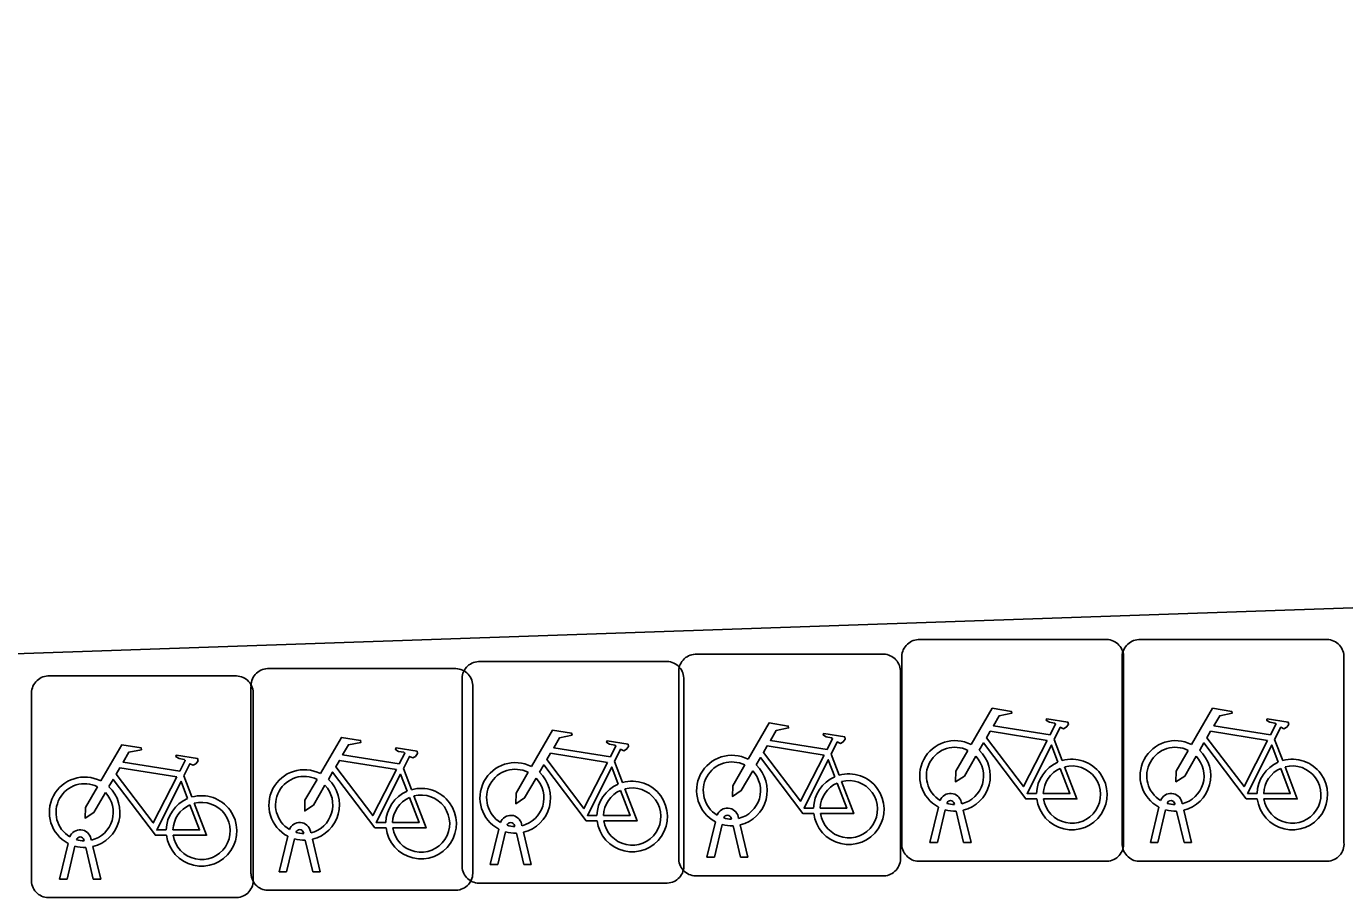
# Model space of a CAD drawing. Extents: x 160557 to 161245, y 385330 to 386505.
# Drawn here: x 160799.29 to 160805.23, y 386231.41 to 386235.34 of the extents above; entities that cross this region are included whole.
import ezdxf

# ---------------------------------------------------------------- set-up
doc = ezdxf.new("R2010")
doc.units = 0
doc.layers.add('IMGEO_Fietsenrek', color=7, linetype='Continuous')
doc.layers.add('IMGEO_Rijbaan_lokaal_open', color=7, linetype='Continuous')

msp = doc.modelspace()

# ---------------------------------------------------------------- linework, layer by layer
at = {"layer": 'IMGEO_Fietsenrek'}
for p, q in [((160803.3109, 386232.5725), (160804.1518, 386232.5725)), ((160804.1518, 386232.5725), (160803.3109, 386232.5725)), ((160804.3039, 386232.5725), (160805.1448, 386232.5725)), ((160805.1448, 386232.5725), (160804.3039, 386232.5725)), ((160801.3299, 386232.4735), (160802.1708, 386232.4735)), ((160802.1708, 386232.4735), (160801.3299, 386232.4735)), ((160802.3059, 386232.5065), (160803.1468, 386232.5065)), ((160803.1468, 386232.5065), (160802.3059, 386232.5065)), ((160803.2365, 386231.6479), (160803.2365, 386232.4888)), ((160803.2365, 386232.4888), (160803.2365, 386231.6479)), ((160804.2295, 386231.6479), (160804.2295, 386232.4888)), ((160804.2295, 386232.4888), (160804.2295, 386231.6479)), ((160804.2355, 386232.4981), (160804.2355, 386231.6572)), ((160804.2355, 386231.6572), (160804.2355, 386232.4981)), ((160805.2285, 386232.4981), (160805.2285, 386231.6572)), ((160805.2285, 386231.6572), (160805.2285, 386232.4981)), ((160800.3789, 386232.4415), (160801.2198, 386232.4415)), ((160801.2198, 386232.4415), (160800.3789, 386232.4415)), ((160802.2315, 386231.5819), (160802.2315, 386232.4228)), ((160802.2315, 386232.4228), (160802.2315, 386231.5819)), ((160803.2305, 386232.4321), (160803.2305, 386231.5912)), ((160803.2305, 386231.5912), (160803.2305, 386232.4321)), ((160799.3899, 386232.4085), (160800.2308, 386232.4085)), ((160800.2308, 386232.4085), (160799.3899, 386232.4085)), ((160800.3045, 386231.5169), (160800.3045, 386232.3578)), ((160800.3045, 386232.3578), (160800.3045, 386231.5169)), ((160801.2555, 386231.5489), (160801.2555, 386232.3898)), ((160801.2555, 386232.3898), (160801.2555, 386231.5489)), ((160801.3035, 386232.3671), (160801.3035, 386231.5262)), ((160801.3035, 386231.5262), (160801.3035, 386232.3671)), ((160802.2545, 386232.3991), (160802.2545, 386231.5582)), ((160802.2545, 386231.5582), (160802.2545, 386232.3991)), ((160799.3155, 386231.4839), (160799.3155, 386232.3248)), ((160799.3155, 386232.3248), (160799.3155, 386231.4839)), ((160800.3145, 386232.3341), (160800.3145, 386231.4932)), ((160800.3145, 386231.4932), (160800.3145, 386232.3341)), ((160803.9232, 386232.1222), (160803.9595, 386232.027)), ((160804.9162, 386232.1222), (160804.9525, 386232.027)), ((160802.9182, 386232.0562), (160802.9545, 386231.961)), ((160801.9422, 386232.0232), (160801.9785, 386231.928)), ((160800.0022, 386231.9582), (160800.0385, 386231.863)), ((160800.9912, 386231.9912), (160801.0275, 386231.896)), ((160803.4739, 386231.8289), (160803.4729, 386231.8332)), ((160803.5046, 386231.8404), (160803.5064, 386231.8325)), ((160804.4669, 386231.8289), (160804.4659, 386231.8332)), ((160804.4976, 386231.8404), (160804.4994, 386231.8325)), ((160802.4689, 386231.7629), (160802.4679, 386231.7672)), ((160802.4996, 386231.7744), (160802.5014, 386231.7665)), ((160803.3635, 386231.6573), (160803.4018, 386231.8173)), ((160803.4322, 386231.8051), (160803.3969, 386231.6573)), ((160803.515, 386231.6573), (160803.4811, 386231.799)), ((160803.5134, 386231.8033), (160803.5484, 386231.6573)), ((160804.3565, 386231.6573), (160804.3948, 386231.8173)), ((160804.4252, 386231.8051), (160804.3899, 386231.6573)), ((160804.508, 386231.6573), (160804.4741, 386231.799)), ((160804.5064, 386231.8033), (160804.5414, 386231.6573)), ((160800.5419, 386231.6979), (160800.5409, 386231.7022)), ((160800.5726, 386231.7094), (160800.5744, 386231.7015)), ((160801.3825, 386231.5583), (160801.4208, 386231.7183)), ((160801.4512, 386231.7061), (160801.4159, 386231.5583)), ((160801.4929, 386231.7299), (160801.4919, 386231.7342)), ((160801.534, 386231.5583), (160801.5001, 386231.7)), ((160801.5236, 386231.7414), (160801.5254, 386231.7335)), ((160801.5324, 386231.7043), (160801.5674, 386231.5583)), ((160802.3585, 386231.5913), (160802.3968, 386231.7513)), ((160802.4272, 386231.7391), (160802.3919, 386231.5913)), ((160802.51, 386231.5913), (160802.4761, 386231.733)), ((160802.5084, 386231.7373), (160802.5434, 386231.5913)), ((160799.4425, 386231.4933), (160799.4808, 386231.6533)), ((160799.5112, 386231.6411), (160799.4759, 386231.4933)), ((160799.5529, 386231.6649), (160799.5519, 386231.6692)), ((160799.5836, 386231.6764), (160799.5854, 386231.6685)), ((160800.4315, 386231.5263), (160800.4698, 386231.6863)), ((160800.5002, 386231.6741), (160800.4649, 386231.5263)), ((160800.583, 386231.5263), (160800.5491, 386231.668)), ((160800.5814, 386231.6723), (160800.6164, 386231.5263)), ((160803.3969, 386231.6573), (160803.3635, 386231.6573)), ((160803.5484, 386231.6573), (160803.515, 386231.6573)), ((160804.3899, 386231.6573), (160804.3565, 386231.6573)), ((160804.5414, 386231.6573), (160804.508, 386231.6573)), ((160799.594, 386231.4933), (160799.5601, 386231.635)), ((160799.5924, 386231.6393), (160799.6274, 386231.4933)), ((160802.3919, 386231.5913), (160802.3585, 386231.5913)), ((160802.5434, 386231.5913), (160802.51, 386231.5913)), ((160800.4649, 386231.5263), (160800.4315, 386231.5263)), ((160800.6164, 386231.5263), (160800.583, 386231.5263)), ((160801.4159, 386231.5583), (160801.3825, 386231.5583)), ((160801.5674, 386231.5583), (160801.534, 386231.5583)), ((160804.1611, 386231.5735), (160803.3202, 386231.5735)), ((160803.3202, 386231.5735), (160804.1611, 386231.5735)), ((160805.1541, 386231.5735), (160804.3132, 386231.5735)), ((160804.3132, 386231.5735), (160805.1541, 386231.5735)), ((160799.4759, 386231.4933), (160799.4425, 386231.4933)), ((160799.6274, 386231.4933), (160799.594, 386231.4933)), ((160802.1801, 386231.4745), (160801.3392, 386231.4745)), ((160801.3392, 386231.4745), (160802.1801, 386231.4745)), ((160803.1561, 386231.5075), (160802.3152, 386231.5075)), ((160802.3152, 386231.5075), (160803.1561, 386231.5075)), ((160800.2401, 386231.4095), (160799.3992, 386231.4095)), ((160799.3992, 386231.4095), (160800.2401, 386231.4095)), ((160801.2291, 386231.4425), (160800.3882, 386231.4425)), ((160800.3882, 386231.4425), (160801.2291, 386231.4425))]:
    msp.add_line(p, q, dxfattribs=at)
for points in [[(160803.5491, 386232.0992), (160803.6438, 386232.2627), (160803.73, 386232.2489), (160803.7317, 386232.2402), (160803.6756, 386232.2293), (160803.6494, 386232.184), (160803.9046, 386232.1432)], [(160804.5421, 386232.0992), (160804.6368, 386232.2627), (160804.723, 386232.2489), (160804.7247, 386232.2402), (160804.6686, 386232.2293), (160804.6424, 386232.184), (160804.8976, 386232.1432)], [(160802.5441, 386232.0332), (160802.6388, 386232.1967), (160802.725, 386232.1829), (160802.7267, 386232.1742), (160802.6706, 386232.1633), (160802.6444, 386232.118), (160802.8996, 386232.0772)], [(160803.9046, 386232.1432), (160803.9296, 386232.192), (160803.9245, 386232.196), (160803.9013, 386232.1997), (160803.8886, 386232.2072), (160803.8876, 386232.2103), (160803.8898, 386232.2149), (160803.9846, 386232.1998), (160803.9869, 386232.1895), (160803.9775, 386232.1771), (160803.9651, 386232.1707), (160803.9506, 386232.1769), (160803.9232, 386232.1222)], [(160804.8976, 386232.1432), (160804.9226, 386232.192), (160804.9175, 386232.196), (160804.8943, 386232.1997), (160804.8816, 386232.2072), (160804.8806, 386232.2103), (160804.8828, 386232.2149), (160804.9776, 386232.1998), (160804.9799, 386232.1895), (160804.9705, 386232.1771), (160804.9581, 386232.1707), (160804.9436, 386232.1769), (160804.9162, 386232.1222)], [(160800.6171, 386231.9682), (160800.7118, 386232.1317), (160800.798, 386232.1179), (160800.7997, 386232.1092), (160800.7436, 386232.0983), (160800.7174, 386232.053), (160800.9726, 386232.0122)], [(160801.5681, 386232.0002), (160801.6628, 386232.1637), (160801.749, 386232.1499), (160801.7507, 386232.1412), (160801.6946, 386232.1303), (160801.6684, 386232.085), (160801.9236, 386232.0442)], [(160801.9236, 386232.0442), (160801.9486, 386232.093), (160801.9435, 386232.097), (160801.9203, 386232.1007), (160801.9076, 386232.1082), (160801.9066, 386232.1113), (160801.9088, 386232.1159), (160802.0036, 386232.1008), (160802.0059, 386232.0905), (160801.9965, 386232.0781), (160801.9841, 386232.0717), (160801.9696, 386232.0779), (160801.9422, 386232.0232)], [(160802.8996, 386232.0772), (160802.9246, 386232.126), (160802.9195, 386232.13), (160802.8963, 386232.1337), (160802.8836, 386232.1412), (160802.8826, 386232.1443), (160802.8848, 386232.1489), (160802.9796, 386232.1338), (160802.9819, 386232.1235), (160802.9725, 386232.1111), (160802.9601, 386232.1047), (160802.9456, 386232.1109), (160802.9182, 386232.0562)], [(160803.8917, 386232.118), (160803.6349, 386232.159), (160803.6182, 386232.1302), (160803.7852, 386231.9099), (160803.8917, 386232.118)], [(160804.8847, 386232.118), (160804.6279, 386232.159), (160804.6112, 386232.1302), (160804.7782, 386231.9099), (160804.8847, 386232.118)], [(160799.6281, 386231.9352), (160799.7228, 386232.0987), (160799.809, 386232.0849), (160799.8107, 386232.0762), (160799.7546, 386232.0653), (160799.7284, 386232.02), (160799.9836, 386231.9792)], [(160800.9726, 386232.0122), (160800.9976, 386232.061), (160800.9925, 386232.065), (160800.9693, 386232.0687), (160800.9566, 386232.0762), (160800.9556, 386232.0793), (160800.9578, 386232.0839), (160801.0526, 386232.0688), (160801.0549, 386232.0585), (160801.0455, 386232.0461), (160801.0331, 386232.0397), (160801.0186, 386232.0459), (160800.9912, 386231.9912)], [(160801.9107, 386232.019), (160801.6539, 386232.06), (160801.6372, 386232.0312), (160801.8042, 386231.8109), (160801.9107, 386232.019)], [(160802.8867, 386232.052), (160802.6299, 386232.093), (160802.6132, 386232.0642), (160802.7802, 386231.8439), (160802.8867, 386232.052)], [(160803.5698, 386232.0467), (160803.5182, 386231.9575), (160803.4783, 386231.9315), (160803.4795, 386231.979), (160803.534, 386232.0732)], [(160803.8448, 386231.8545), (160803.7951, 386231.8546), (160803.6044, 386232.1063), (160803.5854, 386232.0735)], [(160803.9397, 386232.02), (160803.9104, 386232.0968), (160803.801, 386231.8787), (160803.8437, 386231.8786)], [(160804.5628, 386232.0467), (160804.5112, 386231.9575), (160804.4713, 386231.9315), (160804.4725, 386231.979), (160804.527, 386232.0732)], [(160804.8378, 386231.8545), (160804.7881, 386231.8546), (160804.5974, 386232.1063), (160804.5784, 386232.0735)], [(160804.9327, 386232.02), (160804.9034, 386232.0968), (160804.794, 386231.8787), (160804.8367, 386231.8786)], [(160799.9836, 386231.9792), (160800.0086, 386232.028), (160800.0035, 386232.032), (160799.9803, 386232.0357), (160799.9676, 386232.0432), (160799.9666, 386232.0463), (160799.9688, 386232.0509), (160800.0636, 386232.0358), (160800.0659, 386232.0255), (160800.0565, 386232.0131), (160800.0441, 386232.0067), (160800.0296, 386232.0129), (160800.0022, 386231.9582)], [(160800.9597, 386231.987), (160800.7029, 386232.028), (160800.6862, 386231.9992), (160800.8532, 386231.7789), (160800.9597, 386231.987)], [(160801.8638, 386231.7555), (160801.8141, 386231.7556), (160801.6234, 386232.0073), (160801.6044, 386231.9745)], [(160801.9587, 386231.921), (160801.9294, 386231.9978), (160801.82, 386231.7797), (160801.8627, 386231.7796)], [(160802.5648, 386231.9807), (160802.5132, 386231.8915), (160802.4733, 386231.8655), (160802.4745, 386231.913), (160802.529, 386232.0072)], [(160802.8398, 386231.7885), (160802.7901, 386231.7886), (160802.5994, 386232.0403), (160802.5804, 386232.0075)], [(160802.9347, 386231.954), (160802.9054, 386232.0308), (160802.796, 386231.8127), (160802.8387, 386231.8126)], [(160803.9702, 386231.9988), (160804.0252, 386231.8542), (160803.8751, 386231.8545)], [(160804.9632, 386231.9988), (160805.0182, 386231.8542), (160804.8681, 386231.8545)], [(160799.9238, 386231.6905), (160799.8741, 386231.6906), (160799.6834, 386231.9423), (160799.6644, 386231.9095)], [(160799.9707, 386231.954), (160799.7139, 386231.995), (160799.6972, 386231.9662), (160799.8642, 386231.7459), (160799.9707, 386231.954)], [(160800.6378, 386231.9157), (160800.5862, 386231.8265), (160800.5463, 386231.8005), (160800.5475, 386231.848), (160800.602, 386231.9422)], [(160800.9128, 386231.7235), (160800.8631, 386231.7236), (160800.6724, 386231.9753), (160800.6534, 386231.9425)], [(160801.0077, 386231.889), (160800.9784, 386231.9658), (160800.869, 386231.7477), (160800.9117, 386231.7476)], [(160801.5888, 386231.9477), (160801.5372, 386231.8585), (160801.4973, 386231.8325), (160801.4985, 386231.88), (160801.553, 386231.9742)], [(160803.8737, 386231.8785), (160803.9936, 386231.8783), (160803.9504, 386231.9919)], [(160804.8667, 386231.8785), (160804.9866, 386231.8783), (160804.9434, 386231.9919)], [(160799.6488, 386231.8827), (160799.5972, 386231.7935), (160799.5573, 386231.7675), (160799.5585, 386231.815), (160799.613, 386231.9092)], [(160800.0187, 386231.856), (160799.9894, 386231.9328), (160799.88, 386231.7147), (160799.9227, 386231.7146)], [(160801.8927, 386231.7795), (160802.0126, 386231.7793), (160801.9694, 386231.8929)], [(160801.9892, 386231.8998), (160802.0442, 386231.7552), (160801.8941, 386231.7555)], [(160802.8687, 386231.8125), (160802.9886, 386231.8123), (160802.9454, 386231.9259)], [(160802.9652, 386231.9328), (160803.0202, 386231.7882), (160802.8701, 386231.7885)], [(160799.9527, 386231.7145), (160800.0726, 386231.7143), (160800.0294, 386231.8279)], [(160800.0492, 386231.8348), (160800.1042, 386231.6902), (160799.9541, 386231.6905)], [(160800.9417, 386231.7475), (160801.0616, 386231.7473), (160801.0184, 386231.8609)], [(160801.0382, 386231.8678), (160801.0932, 386231.7232), (160800.9431, 386231.7235)]]:
    msp.add_lwpolyline(points, dxfattribs=at)
for centre, radius, start, end in [((160803.3142, 386232.4946), 0.0779, 92.4484, 184.28452), ((160803.3142, 386232.4946), 0.0779, 92.4484, 184.28452), ((160804.1576, 386232.4948), 0.0779, 2.4484, 94.28452), ((160804.1576, 386232.4948), 0.0779, 2.4484, 94.28452), ((160804.3072, 386232.4946), 0.0779, 92.4484, 184.28452), ((160804.3072, 386232.4946), 0.0779, 92.4484, 184.28452), ((160805.1506, 386232.4948), 0.0779, 2.4484, 94.28452), ((160805.1506, 386232.4948), 0.0779, 2.4484, 94.28452), ((160801.3332, 386232.3956), 0.0779, 92.4484, 184.28452), ((160801.3332, 386232.3956), 0.0779, 92.4484, 184.28452), ((160802.1766, 386232.3958), 0.0779, 2.4484, 94.28452), ((160802.1766, 386232.3958), 0.0779, 2.4484, 94.28452), ((160802.3092, 386232.4286), 0.0779, 92.4484, 184.28452), ((160802.3092, 386232.4286), 0.0779, 92.4484, 184.28452), ((160803.1526, 386232.4288), 0.0779, 2.4484, 94.28452), ((160803.1526, 386232.4288), 0.0779, 2.4484, 94.28452), ((160800.3822, 386232.3636), 0.0779, 92.4484, 184.28452), ((160800.3822, 386232.3636), 0.0779, 92.4484, 184.28452), ((160801.2256, 386232.3638), 0.0779, 2.4484, 94.28452), ((160801.2256, 386232.3638), 0.0779, 2.4484, 94.28452), ((160799.3932, 386232.3306), 0.0779, 92.4484, 184.28452), ((160799.3932, 386232.3306), 0.0779, 92.4484, 184.28452), ((160800.2366, 386232.3308), 0.0779, 2.4484, 94.28452), ((160800.2366, 386232.3308), 0.0779, 2.4484, 94.28452), ((160803.4761, 386231.9579), 0.159, 62.67661, 242.13685), ((160804.4691, 386231.9579), 0.159, 62.67661, 242.13685), ((160803.4761, 386231.9579), 0.129, 63.31916, 238.90302), ((160803.4761, 386231.9579), 0.159, 283.5766, 46.60424), ((160804.4691, 386231.9579), 0.129, 63.31916, 238.90302), ((160804.4691, 386231.9579), 0.159, 283.5766, 46.60424), ((160801.4951, 386231.8589), 0.159, 62.67661, 242.13685), ((160802.4711, 386231.8919), 0.159, 62.67661, 242.13685), ((160802.4711, 386231.8919), 0.129, 63.31916, 238.90302), ((160802.4711, 386231.8919), 0.159, 283.5766, 46.60424), ((160803.4761, 386231.9579), 0.129, 283.60429, 43.43025), ((160804.0027, 386231.8739), 0.159, 113.3408, 178.32165), ((160804.0027, 386231.8739), 0.159, 187.0065, 105.77075), ((160804.0027, 386231.8739), 0.129, 188.67146, 104.58832), ((160804.4691, 386231.9579), 0.129, 283.60429, 43.43025), ((160804.9957, 386231.8739), 0.159, 113.3408, 178.32165), ((160804.9957, 386231.8739), 0.159, 187.0065, 105.77075), ((160804.9957, 386231.8739), 0.129, 188.67146, 104.58832), ((160799.5551, 386231.7939), 0.159, 62.67661, 242.13685), ((160800.5441, 386231.8269), 0.159, 62.67661, 242.13685), ((160800.5441, 386231.8269), 0.129, 63.31916, 238.90302), ((160800.5441, 386231.8269), 0.159, 283.5766, 46.60424), ((160801.4951, 386231.8589), 0.129, 63.31916, 238.90302), ((160801.4951, 386231.8589), 0.129, 283.60429, 43.43025), ((160801.4951, 386231.8589), 0.159, 283.5766, 46.60424), ((160802.4711, 386231.8919), 0.129, 283.60429, 43.43025), ((160802.9977, 386231.8079), 0.159, 113.3408, 178.32165), ((160802.9977, 386231.8079), 0.159, 187.0065, 105.77075), ((160804.0027, 386231.8739), 0.129, 113.92302, 177.95563), ((160804.9957, 386231.8739), 0.129, 113.92302, 177.95563), ((160799.5551, 386231.7939), 0.129, 63.31916, 238.90302), ((160799.5551, 386231.7939), 0.129, 283.60429, 43.43025), ((160799.5551, 386231.7939), 0.159, 283.5766, 46.60424), ((160800.5441, 386231.8269), 0.129, 283.60429, 43.43025), ((160801.0707, 386231.7429), 0.159, 113.3408, 178.32165), ((160801.0707, 386231.7429), 0.159, 187.0065, 105.77075), ((160802.0217, 386231.7749), 0.159, 113.3408, 178.32165), ((160802.0217, 386231.7749), 0.159, 187.0065, 105.77075), ((160802.0217, 386231.7749), 0.129, 113.92302, 177.95563), ((160802.0217, 386231.7749), 0.129, 188.67146, 104.58832), ((160802.9977, 386231.8079), 0.129, 113.92302, 177.95563), ((160802.9977, 386231.8079), 0.129, 188.67146, 104.58832), ((160803.4559, 386231.8293), 0.0499, 12.8025, 158.69338), ((160804.4489, 386231.8293), 0.0499, 12.8025, 158.69338), ((160800.0817, 386231.7099), 0.159, 113.3408, 178.32165), ((160800.0817, 386231.7099), 0.159, 187.0065, 105.77075), ((160800.0817, 386231.7099), 0.129, 113.92302, 177.95563), ((160800.0817, 386231.7099), 0.129, 188.67146, 104.58832), ((160801.0707, 386231.7429), 0.129, 113.92302, 177.95563), ((160801.0707, 386231.7429), 0.129, 188.67146, 104.58832), ((160803.4559, 386231.8293), 0.0174, 12.8025, 163.45023), ((160803.4761, 386231.9579), 0.129, 253.41502, 269.02044), ((160804.4489, 386231.8293), 0.0174, 12.8025, 163.45023), ((160804.4691, 386231.9579), 0.129, 253.41502, 269.02044), ((160801.4749, 386231.7303), 0.0499, 12.8025, 158.69338), ((160802.4509, 386231.7633), 0.0499, 12.8025, 158.69338), ((160802.4509, 386231.7633), 0.0174, 12.8025, 163.45023), ((160802.4711, 386231.8919), 0.129, 253.41502, 269.02044), ((160803.4761, 386231.9579), 0.159, 253.99666, 271.78671), ((160804.4691, 386231.9579), 0.159, 253.99666, 271.78671), ((160799.5349, 386231.6653), 0.0499, 12.8025, 158.69338), ((160800.5239, 386231.6983), 0.0499, 12.8025, 158.69338), ((160800.5239, 386231.6983), 0.0174, 12.8025, 163.45023), ((160800.5441, 386231.8269), 0.129, 253.41502, 269.02044), ((160801.4951, 386231.8589), 0.159, 253.99666, 271.78671), ((160801.4749, 386231.7303), 0.0174, 12.8025, 163.45023), ((160801.4951, 386231.8589), 0.129, 253.41502, 269.02044), ((160802.4711, 386231.8919), 0.159, 253.99666, 271.78671), ((160799.5551, 386231.7939), 0.159, 253.99666, 271.78671), ((160799.5349, 386231.6653), 0.0174, 12.8025, 163.45023), ((160799.5551, 386231.7939), 0.129, 253.41502, 269.02044), ((160800.5441, 386231.8269), 0.159, 253.99666, 271.78671), ((160803.3144, 386231.6512), 0.0779, 182.4484, 274.28452), ((160803.3144, 386231.6512), 0.0779, 182.4484, 274.28452), ((160804.1578, 386231.6514), 0.0779, 272.4484, 4.28452), ((160804.1578, 386231.6514), 0.0779, 272.4484, 4.28452), ((160804.3074, 386231.6512), 0.0779, 182.4484, 274.28452), ((160804.3074, 386231.6512), 0.0779, 182.4484, 274.28452), ((160805.1508, 386231.6514), 0.0779, 272.4484, 4.28452), ((160805.1508, 386231.6514), 0.0779, 272.4484, 4.28452), ((160802.3094, 386231.5852), 0.0779, 182.4484, 274.28452), ((160802.3094, 386231.5852), 0.0779, 182.4484, 274.28452), ((160803.1528, 386231.5854), 0.0779, 272.4484, 4.28452), ((160803.1528, 386231.5854), 0.0779, 272.4484, 4.28452), ((160801.2258, 386231.5204), 0.0779, 272.4484, 4.28452), ((160801.2258, 386231.5204), 0.0779, 272.4484, 4.28452), ((160801.3334, 386231.5522), 0.0779, 182.4484, 274.28452), ((160801.3334, 386231.5522), 0.0779, 182.4484, 274.28452), ((160802.1768, 386231.5524), 0.0779, 272.4484, 4.28452), ((160802.1768, 386231.5524), 0.0779, 272.4484, 4.28452), ((160799.3934, 386231.4872), 0.0779, 182.4484, 274.28452), ((160799.3934, 386231.4872), 0.0779, 182.4484, 274.28452), ((160800.2368, 386231.4874), 0.0779, 272.4484, 4.28452), ((160800.2368, 386231.4874), 0.0779, 272.4484, 4.28452), ((160800.3824, 386231.5202), 0.0779, 182.4484, 274.28452), ((160800.3824, 386231.5202), 0.0779, 182.4484, 274.28452)]:
    msp.add_arc(centre, radius, start, end, dxfattribs=at)
at = {"layer": 'IMGEO_Rijbaan_lokaal_open'}
msp.add_lwpolyline([(160773.601, 386232.427), (160773.55, 386232.945), (160773.585, 386232.947), (160772.723, 386259.502), (160779.18, 386259.756), (160779.996, 386233.226), (160780.051, 386231.849), (160793.688, 386232.317), (160806.667, 386232.763), (160836.092, 386233.774), (160836.049, 386235.257), (160834.783, 386270.735)], dxfattribs=at)

doc.saveas('drawing.dxf')
